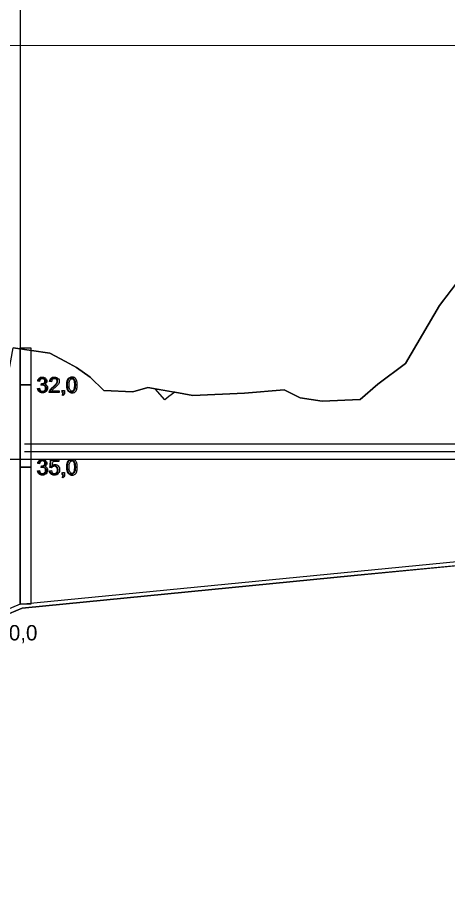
# Model space of a CAD drawing. Extents: x 700746 to 706058, y 6570320 to 6580460.
# Drawn here: x 704398.9 to 704555.9, y 6574712.7 to 6575028 of the extents above; entities that cross this region are included whole.
import ezdxf

# ---------------------------------------------------------------- set-up
doc = ezdxf.new("R2010")
doc.units = 0
for name, color, linetype in [('GEOLPUNKT', 7, 'Continuous'), ('GEOLPUNKT_proovid', 7, 'Continuous'), ('Maapind', 7, 'Continuous'), ('PIIR', 7, 'Continuous'), ('Plokid', 7, 'Continuous'), ('Täide', 7, 'Continuous'), ('VEEKOGU', 7, 'Continuous')]:
    doc.layers.add(name, color=color, linetype=linetype)

msp = doc.modelspace()

# ---------------------------------------------------------------- linework, layer by layer
at = {"layer": 'GEOLPUNKT'}
for p, q in [((704399.9, 6575213.93), (704399.9, 6574907.57)), ((704399.9, 6574907.57), (704399.9, 6574813.93))]:
    msp.add_line(p, q, dxfattribs=at)
at = {"layer": 'GEOLPUNKT_proovid'}
for points in [[(704399.9, 6574907.5), (704403.9, 6574907.5), (704403.9, 6574893.93), (704399.9, 6574893.93)], [(704399.9, 6574893.93), (704403.9, 6574893.93), (704403.9, 6574863.93), (704399.9, 6574863.93)], [(704399.9, 6574863.93), (704403.9, 6574863.93), (704403.9, 6574813.93), (704399.9, 6574813.93)]]:
    msp.add_lwpolyline(points, close=True, dxfattribs=at)
for points in [[(704407.03, 6574895.18), (704406.34, 6574895.3)], [(704406.27, 6574892.61), (704406.96, 6574892.7)], [(704407.63, 6574893.78), (704407.7, 6574894.39)], [(704411.36, 6574895.06), (704410.65, 6574895.13)], [(704414.23, 6574891.79), (704414.23, 6574891.13), (704410.53, 6574891.13)], [(704411.48, 6574891.79), (704414.23, 6574891.79)], [(704415.48, 6574890.02), (704415.29, 6574890.31)], [(704415.34, 6574891.13), (704415.34, 6574891.91), (704416.12, 6574891.91), (704416.12, 6574891.13)], [(704415.73, 6574891.13), (704415.34, 6574891.13)], [(704407.03, 6574865.18), (704406.34, 6574865.3)], [(704407.63, 6574863.78), (704407.7, 6574864.39)], [(704411.38, 6574863.69), (704410.74, 6574863.78), (704411.28, 6574866.66), (704414.06, 6574866.66), (704414.06, 6574866), (704411.83, 6574866), (704411.53, 6574864.5)], [(704406.27, 6574862.61), (704406.96, 6574862.7)], [(704410.62, 6574862.6), (704411.34, 6574862.66)], [(704415.34, 6574861.13), (704415.34, 6574861.91), (704416.12, 6574861.91), (704416.12, 6574861.13)], [(704415.73, 6574861.13), (704415.34, 6574861.13)], [(704415.48, 6574860.02), (704415.29, 6574860.31)]]:
    msp.add_lwpolyline(points, dxfattribs=at)
for points in [[(704406.34, 6574895.3), (704406.47, 6574895.99), (704406.91, 6574896.37), (704407.36, 6574896.75), (704408.02, 6574896.75), (704408.48, 6574896.75), (704408.87, 6574896.55), (704409.25, 6574896.36), (704409.46, 6574896.02), (704409.66, 6574895.68), (704409.66, 6574895.3), (704409.66, 6574894.94), (704409.47, 6574894.64), (704409.27, 6574894.34), (704408.89, 6574894.16), (704409.39, 6574894.05), (704409.66, 6574893.69), (704409.94, 6574893.33), (704409.94, 6574892.79), (704409.94, 6574892.05), (704409.4, 6574891.54), (704408.87, 6574891.04), (704408.05, 6574891.04), (704407.31, 6574891.04), (704406.83, 6574891.47), (704406.34, 6574891.91), (704406.27, 6574892.61)], [(704407.7, 6574894.39), (704407.77, 6574894.38), (704407.81, 6574894.38), (704408.25, 6574894.38), (704408.6, 6574894.61), (704408.96, 6574894.84), (704408.96, 6574895.31), (704408.96, 6574895.69), (704408.7, 6574895.94), (704408.44, 6574896.19), (704408.04, 6574896.19), (704407.64, 6574896.19), (704407.37, 6574895.93), (704407.1, 6574895.68), (704407.03, 6574895.18)], [(704410.53, 6574891.13), (704410.52, 6574891.38), (704410.61, 6574891.61), (704410.75, 6574891.99), (704411.06, 6574892.35), (704411.37, 6574892.72), (704411.96, 6574893.2), (704412.87, 6574893.95), (704413.19, 6574894.39), (704413.51, 6574894.82), (704413.51, 6574895.21), (704413.51, 6574895.62), (704413.22, 6574895.9), (704412.93, 6574896.18), (704412.46, 6574896.18), (704411.96, 6574896.18), (704411.66, 6574895.88), (704411.37, 6574895.59), (704411.36, 6574895.06)], [(704410.65, 6574895.13), (704410.73, 6574895.92), (704411.2, 6574896.34), (704411.67, 6574896.75), (704412.47, 6574896.75), (704413.28, 6574896.75), (704413.75, 6574896.3), (704414.22, 6574895.86), (704414.22, 6574895.2), (704414.22, 6574894.86), (704414.08, 6574894.54), (704413.94, 6574894.21), (704413.62, 6574893.85), (704413.31, 6574893.49), (704412.57, 6574892.87), (704411.95, 6574892.35), (704411.77, 6574892.16), (704411.6, 6574891.98), (704411.48, 6574891.79)], [(704417.14, 6574893.89), (704417.14, 6574894.88), (704417.34, 6574895.49), (704417.55, 6574896.1), (704417.95, 6574896.42), (704418.35, 6574896.75), (704418.96, 6574896.75), (704419.41, 6574896.75), (704419.75, 6574896.57), (704420.09, 6574896.39), (704420.31, 6574896.05), (704420.54, 6574895.7), (704420.66, 6574895.21), (704420.79, 6574894.72), (704420.79, 6574893.89), (704420.79, 6574892.91), (704420.58, 6574892.3), (704420.38, 6574891.69), (704419.98, 6574891.36), (704419.58, 6574891.04), (704418.96, 6574891.04), (704418.15, 6574891.04), (704417.69, 6574891.61), (704417.14, 6574892.31), (704417.14, 6574893.89)], [(704417.85, 6574893.89), (704417.85, 6574892.51), (704418.17, 6574892.05), (704418.49, 6574891.6), (704418.96, 6574891.6), (704419.43, 6574891.6), (704419.76, 6574892.06), (704420.08, 6574892.51), (704420.08, 6574893.89), (704420.08, 6574895.27), (704419.76, 6574895.73), (704419.44, 6574896.18), (704418.95, 6574896.18), (704418.48, 6574896.18), (704418.2, 6574895.78), (704417.85, 6574895.27), (704417.85, 6574893.89)], [(704406.96, 6574892.7), (704407.08, 6574892.12), (704407.36, 6574891.86), (704407.64, 6574891.6), (704408.05, 6574891.6), (704408.54, 6574891.6), (704408.87, 6574891.94), (704409.21, 6574892.27), (704409.21, 6574892.77), (704409.21, 6574893.25), (704408.9, 6574893.55), (704408.59, 6574893.86), (704408.11, 6574893.86), (704407.92, 6574893.86), (704407.63, 6574893.78)], [(704415.29, 6574890.31), (704415.51, 6574890.41), (704415.61, 6574890.6), (704415.71, 6574890.78), (704415.73, 6574891.13)], [(704416.12, 6574891.13), (704416.12, 6574890.7), (704415.97, 6574890.43), (704415.81, 6574890.16), (704415.48, 6574890.02)], [(704406.34, 6574865.3), (704406.47, 6574865.99), (704406.91, 6574866.37), (704407.36, 6574866.75), (704408.02, 6574866.75), (704408.48, 6574866.75), (704408.87, 6574866.55), (704409.25, 6574866.36), (704409.46, 6574866.02), (704409.66, 6574865.68), (704409.66, 6574865.3), (704409.66, 6574864.94), (704409.47, 6574864.64), (704409.27, 6574864.34), (704408.89, 6574864.16), (704409.39, 6574864.05), (704409.66, 6574863.69), (704409.94, 6574863.33), (704409.94, 6574862.79), (704409.94, 6574862.05), (704409.4, 6574861.54), (704408.87, 6574861.04), (704408.05, 6574861.04), (704407.31, 6574861.04), (704406.83, 6574861.47), (704406.34, 6574861.91), (704406.27, 6574862.61)], [(704406.96, 6574862.7), (704407.08, 6574862.12), (704407.36, 6574861.86), (704407.64, 6574861.6), (704408.05, 6574861.6), (704408.54, 6574861.6), (704408.87, 6574861.94), (704409.21, 6574862.27), (704409.21, 6574862.77), (704409.21, 6574863.25), (704408.9, 6574863.55), (704408.59, 6574863.86), (704408.11, 6574863.86), (704407.92, 6574863.86), (704407.63, 6574863.78)], [(704407.7, 6574864.39), (704407.77, 6574864.38), (704407.81, 6574864.38), (704408.25, 6574864.38), (704408.6, 6574864.61), (704408.96, 6574864.84), (704408.96, 6574865.31), (704408.96, 6574865.69), (704408.7, 6574865.94), (704408.44, 6574866.19), (704408.04, 6574866.19), (704407.64, 6574866.19), (704407.37, 6574865.93), (704407.1, 6574865.68), (704407.03, 6574865.18)], [(704411.53, 6574864.5), (704412.03, 6574864.85), (704412.59, 6574864.85), (704413.32, 6574864.85), (704413.83, 6574864.34), (704414.33, 6574863.83), (704414.33, 6574863.03), (704414.33, 6574862.27), (704413.89, 6574861.72), (704413.35, 6574861.04), (704412.42, 6574861.04), (704411.65, 6574861.04), (704411.17, 6574861.46), (704410.68, 6574861.89), (704410.62, 6574862.6)], [(704411.34, 6574862.66), (704411.42, 6574862.13), (704411.71, 6574861.86), (704412, 6574861.6), (704412.41, 6574861.6), (704412.91, 6574861.6), (704413.26, 6574861.97), (704413.6, 6574862.35), (704413.6, 6574862.97), (704413.6, 6574863.56), (704413.27, 6574863.9), (704412.94, 6574864.24), (704412.4, 6574864.24), (704412.07, 6574864.24), (704411.8, 6574864.09), (704411.54, 6574863.94), (704411.38, 6574863.69)], [(704417.14, 6574863.89), (704417.14, 6574864.88), (704417.34, 6574865.49), (704417.55, 6574866.1), (704417.95, 6574866.42), (704418.35, 6574866.75), (704418.96, 6574866.75), (704419.41, 6574866.75), (704419.75, 6574866.57), (704420.09, 6574866.39), (704420.31, 6574866.05), (704420.54, 6574865.7), (704420.66, 6574865.21), (704420.79, 6574864.72), (704420.79, 6574863.89), (704420.79, 6574862.91), (704420.58, 6574862.3), (704420.38, 6574861.69), (704419.98, 6574861.36), (704419.58, 6574861.04), (704418.96, 6574861.04), (704418.15, 6574861.04), (704417.69, 6574861.61), (704417.14, 6574862.31), (704417.14, 6574863.89)], [(704417.85, 6574863.89), (704417.85, 6574862.51), (704418.17, 6574862.05), (704418.49, 6574861.6), (704418.96, 6574861.6), (704419.43, 6574861.6), (704419.76, 6574862.06), (704420.08, 6574862.51), (704420.08, 6574863.89), (704420.08, 6574865.27), (704419.76, 6574865.73), (704419.44, 6574866.18), (704418.95, 6574866.18), (704418.48, 6574866.18), (704418.2, 6574865.78), (704417.85, 6574865.27), (704417.85, 6574863.89)], [(704415.29, 6574860.31), (704415.51, 6574860.41), (704415.61, 6574860.6), (704415.71, 6574860.78), (704415.73, 6574861.13)], [(704416.12, 6574861.13), (704416.12, 6574860.7), (704415.97, 6574860.43), (704415.81, 6574860.16), (704415.48, 6574860.02)]]:
    msp.add_open_spline(points, degree=3, dxfattribs=at)
at = {"layer": 'Maapind'}
msp.add_lwpolyline([(704598.28, 6574831.72), (704521.85, 6574824.39), (704400.63, 6574812.47), (704400.63, 6574812.47), (704164.94, 6574712.71)], dxfattribs=at)
at = {"layer": 'PIIR'}
msp.add_lwpolyline([(704401.55, 6574869.63), (705660.11, 6574869.63)], dxfattribs=at)
at = {"layer": 'Plokid'}
for p, q in [((704401.55, 6574872.38), (705659.86, 6574872.38)), ((704146.26, 6574866.83), (705645.04, 6574866.83))]:
    msp.add_line(p, q, dxfattribs=at)
for points in [[(704563.77, 6574937.16), (704552.9, 6574922.87), (704540.49, 6574901.69), (704530.46, 6574894.13), (704524.04, 6574888.61)], [(704379.25, 6574870), (704380.46, 6574869.97), (704381.35, 6574869.95), (704382.89, 6574869.87), (704384.18, 6574869.97), (704385.2, 6574869.81), (704386.71, 6574870.14), (704391.02, 6574872.84), (704397.37, 6574907.4), (704410.73, 6574905.53), (704410.73, 6574905.53), (704416.5, 6574902.44), (704420.47, 6574900.31)], [(704524.04, 6574888.61), (704510.19, 6574888.04), (704502.11, 6574889.24), (704496.26, 6574892.07), (704481.76, 6574890.88), (704462.9, 6574890.04), (704446.57, 6574892.97), (704441.02, 6574891.38), (704430.46, 6574891.88), (704425.48, 6574896.7), (704420.47, 6574900.31)], [(704399.9, 6574813.93), (704646.39, 6574838.03), (704915.95, 6574846.43), (705118.38, 6574796.88), (705170.55, 6574795.33), (705409.93, 6574822.93), (705409.93, 6574822.93), (705409.93, 6574822.93), (705645.04, 6574866.83)], [(704399.9, 6574813.93), (704166.43, 6574715.03), (704166.43, 6574715.03), (704146.26, 6574728.36)]]:
    msp.add_lwpolyline(points, dxfattribs=at)
at = {"layer": 'Täide'}
for p, q in [((704420.47, 6574900.31), (704416.5, 6574902.44)), ((704456.34, 6574891.22), (704454.2, 6574889.71)), ((704521.85, 6574824.39), (704598.28, 6574831.72)), ((704521.85, 6574824.39), (704598.28, 6574831.72)), ((704400.63, 6574812.47), (704521.85, 6574824.39)), ((704400.63, 6574812.47), (704521.85, 6574824.39)), ((704164.94, 6574712.71), (704400.63, 6574812.47)), ((704164.94, 6574712.71), (704400.63, 6574812.47))]:
    msp.add_line(p, q, dxfattribs=at)
for points in [[(704563.77, 6574937.16), (704552.9, 6574922.87), (704540.49, 6574901.69), (704530.47, 6574894.13), (704524.04, 6574888.61), (704510.19, 6574888.04), (704502.11, 6574889.24), (704496.26, 6574892.07), (704481.76, 6574890.88), (704462.9, 6574890.04), (704446.57, 6574892.97), (704441.02, 6574891.38), (704430.46, 6574891.88), (704425.48, 6574896.7), (704420.47, 6574900.31)], [(704563.77, 6574937.16), (704552.9, 6574922.87), (704540.49, 6574901.69), (704530.47, 6574894.13), (704524.04, 6574888.61), (704510.19, 6574888.04), (704502.11, 6574889.24), (704496.26, 6574892.07), (704481.76, 6574890.88), (704462.9, 6574890.04), (704456.34, 6574891.22)], [(704416.5, 6574902.44), (704410.73, 6574905.53), (704397.37, 6574907.4)], [(704449.17, 6574892.51), (704446.57, 6574892.97), (704441.02, 6574891.38), (704430.46, 6574891.88), (704425.48, 6574896.7), (704420.47, 6574900.31)], [(704454.2, 6574889.71), (704452.71, 6574888.46), (704449.17, 6574892.51)]]:
    msp.add_lwpolyline(points, dxfattribs=at)
at = {"layer": 'VEEKOGU'}
for p, q in [((705306.43, 6575017.91), (704272.86, 6575017.6)), ((704552.9, 6574922.87), (704563.77, 6574937.16)), ((704416.5, 6574902.44), (704420.47, 6574900.31)), ((704420.47, 6574900.31), (704425.48, 6574896.7)), ((704449.17, 6574892.51), (704456.34, 6574891.22)), ((704481.76, 6574890.88), (704496.26, 6574892.07)), ((704496.26, 6574892.07), (704502.11, 6574889.24)), ((704456.34, 6574891.22), (704462.9, 6574890.04)), ((704462.9, 6574890.04), (704481.76, 6574890.88))]:
    msp.add_line(p, q, dxfattribs=at)
for points in [[(704530.47, 6574894.13), (704540.49, 6574901.69), (704552.9, 6574922.87)], [(704397.37, 6574907.4), (704410.73, 6574905.53), (704416.5, 6574902.44)], [(704425.48, 6574896.7), (704430.46, 6574891.88), (704441.02, 6574891.38), (704446.57, 6574892.97), (704449.17, 6574892.51)], [(704502.11, 6574889.24), (704510.19, 6574888.04), (704524.04, 6574888.61), (704530.47, 6574894.13)]]:
    msp.add_lwpolyline(points, dxfattribs=at)

# ---------------------------------------------------------------- texts
at = {"layer": 'GEOLPUNKT'}
msp.add_text('40,0', height=5.6, dxfattribs=at).set_placement((704391.66, 6574800.72))
at = {"layer": 'GEOLPUNKT_proovid'}
for s, p in [('32,0', (704405.94, 6574891.13)), ('35,0', (704405.94, 6574861.13))]:
    msp.add_text(s, height=5.6, dxfattribs=at).set_placement(p)

doc.saveas('drawing.dxf')
